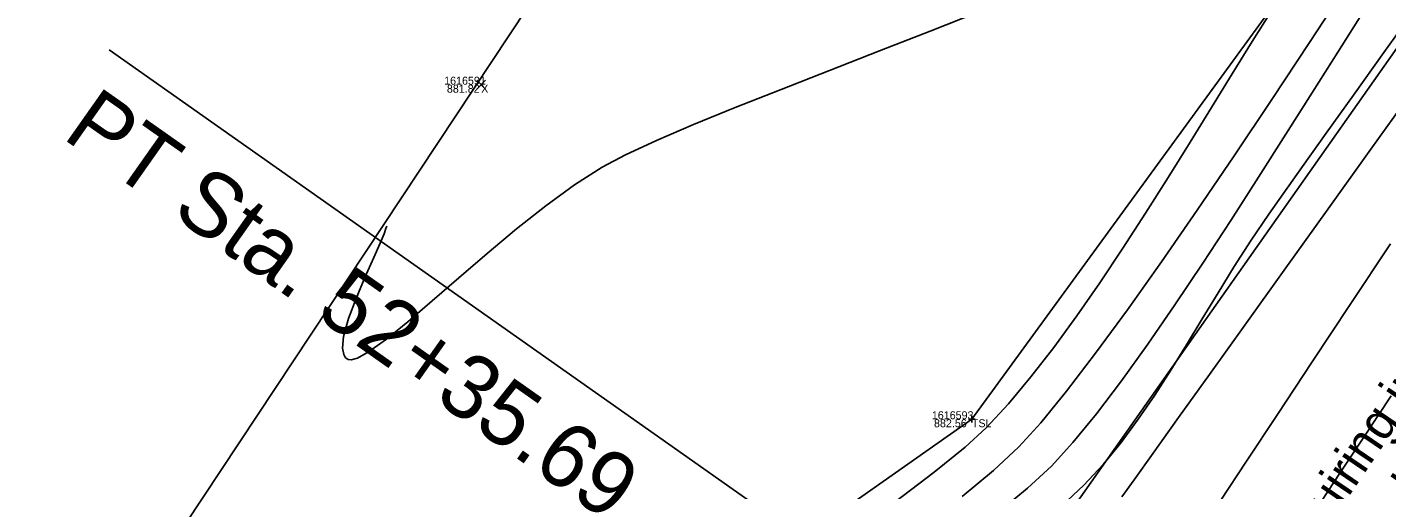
# Model space of a CAD drawing. Extents: x 1957117 to 1971063, y 701601 to 715861.
# Drawn here: x 1963656.2 to 1963715.6, y 707109.6 to 707129.9 of the extents above; entities that cross this region are included whole.
import ezdxf

# ---------------------------------------------------------------- set-up
doc = ezdxf.new("R2010")
doc.units = 0
for name, color, linetype in [('AP_X_Lights', 7, 'Continuous'), ('DT_X_Break_Line', 7, 'Continuous'), ('DT_X_Contour_Major', 7, 'Continuous'), ('DT_X_Contour_Minor', 7, 'Continuous'), ('DT_X_TIN_Hull', 7, 'Continuous'), ('GE_X_CL_20', 7, 'Continuous'), ('PV_P_Drive', 7, 'Continuous'), ('PV_P_Shoulder', 7, 'Continuous'), ('RS_Raster1', 7, 'Continuous'), ('RW_X_Esmt_RR', 7, 'Continuous'), ('RW_X_Text', 7, 'Continuous'), ('SC_Scratch1', 7, 'Continuous'), ('SC_Shading5', 7, 'Continuous')]:
    doc.layers.add(name, color=color, linetype=linetype)

msp = doc.modelspace()

# ---------------------------------------------------------------- linework, layer by layer
at = {"layer": 'AP_X_Lights'}
for p, q in [((1963675.831, 707127.151), (1963676.219, 707127.541)), ((1963675.831, 707127.541), (1963676.219, 707127.151))]:
    msp.add_line(p, q, dxfattribs=at)
at = {"layer": 'DT_X_Break_Line'}
msp.add_lwpolyline([(1963549.31, 706900.902), (1963567.723, 706925.142), (1963581.753, 706948.682), (1963589.114, 706971.765), (1963604.241, 706992.933), (1963630.24, 707037.886), (1963653.883, 707082.082), (1963697.483, 707112.719), (1963727.123, 707153.396), (1963737.102, 707174.095), (1963750.986, 707197.42), (1963762.997, 707214.654), (1963786.295, 707233.762), (1963816.245, 707273.278), (1963881.4, 707289.893)], dxfattribs=at)
at = {"layer": 'DT_X_Contour_Major'}
msp.add_lwpolyline([(1963714.534, 707130.425), (1963713.487, 707128.775), (1963712.376, 707127.015), (1963711.214, 707125.178), (1963710.017, 707123.298), (1963708.8, 707121.407), (1963707.577, 707119.539), (1963706.364, 707117.728), (1963705.175, 707116.005), (1963704.025, 707114.406), (1963702.93, 707112.962), (1963701.903, 707111.707), (1963700.96, 707110.675), (1963699.916, 707109.699), (1963698.721, 707108.72)], dxfattribs=at)
msp.add_lwpolyline([(1963714.534, 707130.425), (1963713.487, 707128.775), (1963712.376, 707127.015), (1963711.214, 707125.178), (1963710.017, 707123.298), (1963708.8, 707121.407), (1963707.577, 707119.539), (1963706.364, 707117.728), (1963705.175, 707116.005), (1963704.025, 707114.406), (1963702.93, 707112.962), (1963701.903, 707111.707), (1963700.96, 707110.675), (1963699.916, 707109.699), (1963698.721, 707108.72)], dxfattribs=at)
at = {"layer": 'DT_X_Contour_Minor'}
for points in [[(1963713.871, 707131.671), (1963712.243, 707129.185), (1963710.596, 707126.694), (1963708.953, 707124.24), (1963707.338, 707121.863), (1963705.774, 707119.604), (1963704.284, 707117.504), (1963702.892, 707115.603), (1963701.621, 707113.944), (1963700.495, 707112.567), (1963699.537, 707111.512), (1963698.428, 707110.473), (1963697.061, 707109.335)], [(1963713.871, 707131.671), (1963712.243, 707129.185), (1963710.596, 707126.694), (1963708.953, 707124.24), (1963707.338, 707121.863), (1963705.774, 707119.604), (1963704.284, 707117.504), (1963702.892, 707115.603), (1963701.621, 707113.944), (1963700.495, 707112.567), (1963699.537, 707111.512), (1963698.428, 707110.473), (1963697.061, 707109.335)], [(1963671.893, 707121.161), (1963671.861, 707121.06), (1963671.778, 707120.829), (1963671.613, 707120.424), (1963671.337, 707119.796), (1963670.945, 707118.918), (1963670.554, 707118.002), (1963670.223, 707117.119), (1963670.008, 707116.337), (1963669.959, 707115.831), (1963670.013, 707115.545), (1963670.099, 707115.406), (1963670.159, 707115.355), (1963670.212, 707115.329), (1963670.347, 707115.317), (1963670.619, 707115.396), (1963671.103, 707115.662), (1963671.879, 707116.22), (1963672.816, 707116.98), (1963673.885, 707117.892), (1963675.053, 707118.906), (1963676.29, 707119.972), (1963677.565, 707121.038), (1963678.847, 707122.056), (1963680.106, 707122.975), (1963681.31, 707123.744), (1963682.34, 707124.285), (1963683.689, 707124.907), (1963685.305, 707125.599), (1963687.139, 707126.348), (1963689.141, 707127.143), (1963691.261, 707127.972), (1963693.45, 707128.824), (1963695.657, 707129.686), (1963697.832, 707130.546)], [(1963671.893, 707121.161), (1963671.861, 707121.06), (1963671.778, 707120.829), (1963671.613, 707120.424), (1963671.337, 707119.796), (1963670.945, 707118.918), (1963670.554, 707118.002), (1963670.223, 707117.119), (1963670.008, 707116.337), (1963669.959, 707115.831), (1963670.013, 707115.545), (1963670.099, 707115.406), (1963670.159, 707115.355), (1963670.212, 707115.329), (1963670.347, 707115.317), (1963670.619, 707115.396), (1963671.103, 707115.662), (1963671.879, 707116.22), (1963672.816, 707116.98), (1963673.885, 707117.892), (1963675.053, 707118.906), (1963676.29, 707119.972), (1963677.565, 707121.038), (1963678.847, 707122.056), (1963680.106, 707122.975), (1963681.31, 707123.744), (1963682.34, 707124.285), (1963683.689, 707124.907), (1963685.305, 707125.599), (1963687.139, 707126.348), (1963689.141, 707127.143), (1963691.261, 707127.972), (1963693.45, 707128.824), (1963695.657, 707129.686), (1963697.832, 707130.546)], [(1963710.576, 707130.551), (1963709.744, 707129.23), (1963708.871, 707127.823), (1963707.962, 707126.35), (1963707.024, 707124.831), (1963706.061, 707123.285), (1963705.079, 707121.733), (1963704.083, 707120.195), (1963703.078, 707118.689), (1963702.07, 707117.236), (1963701.065, 707115.856), (1963700.066, 707114.568), (1963699.081, 707113.392), (1963698.114, 707112.348), (1963697.184, 707111.501), (1963695.841, 707110.409), (1963694.134, 707109.106)], [(1963710.576, 707130.551), (1963709.744, 707129.23), (1963708.871, 707127.823), (1963707.962, 707126.35), (1963707.024, 707124.831), (1963706.061, 707123.285), (1963705.079, 707121.733), (1963704.083, 707120.195), (1963703.078, 707118.689), (1963702.07, 707117.236), (1963701.065, 707115.856), (1963700.066, 707114.568), (1963699.081, 707113.392), (1963698.114, 707112.348), (1963697.184, 707111.501), (1963695.841, 707110.409), (1963694.134, 707109.106)], [(1963716.921, 707130.741), (1963715.494, 707128.749), (1963714.169, 707126.895), (1963712.974, 707125.222), (1963711.939, 707123.768), (1963711.092, 707122.574), (1963710.463, 707121.68), (1963709.694, 707120.545), (1963708.959, 707119.399), (1963708.249, 707118.25), (1963707.555, 707117.106), (1963706.869, 707115.974), (1963706.18, 707114.86), (1963705.48, 707113.774), (1963704.759, 707112.721), (1963704.009, 707111.709), (1963703.22, 707110.746), (1963702.384, 707109.839), (1963701.432, 707108.951)], [(1963716.921, 707130.741), (1963715.494, 707128.749), (1963714.169, 707126.895), (1963712.974, 707125.222), (1963711.939, 707123.768), (1963711.092, 707122.574), (1963710.463, 707121.68), (1963709.694, 707120.545), (1963708.959, 707119.399), (1963708.249, 707118.25), (1963707.555, 707117.106), (1963706.869, 707115.974), (1963706.18, 707114.86), (1963705.48, 707113.774), (1963704.759, 707112.721), (1963704.009, 707111.709), (1963703.22, 707110.746), (1963702.384, 707109.839), (1963701.432, 707108.951)], [(1963716.936, 707127.326), (1963714.93, 707124.528), (1963712.985, 707121.814), (1963711.136, 707119.234), (1963709.419, 707116.837), (1963707.869, 707114.673), (1963706.521, 707112.791), (1963705.411, 707111.241), (1963704.574, 707110.072), (1963704.046, 707109.334)], [(1963716.936, 707127.326), (1963714.93, 707124.528), (1963712.985, 707121.814), (1963711.136, 707119.234), (1963709.419, 707116.837), (1963707.869, 707114.673), (1963706.521, 707112.791), (1963705.411, 707111.241), (1963704.574, 707110.072), (1963704.046, 707109.334)], [(1963715.783, 707120.394), (1963714.023, 707117.735), (1963712.365, 707115.228), (1963710.842, 707112.926), (1963709.49, 707110.881), (1963708.343, 707109.145)], [(1963715.783, 707120.394), (1963714.023, 707117.735), (1963712.365, 707115.228), (1963710.842, 707112.926), (1963709.49, 707110.881), (1963708.343, 707109.145)], [(1963715.822, 707113.748), (1963714.684, 707112.028), (1963713.579, 707110.356), (1963712.522, 707108.756)], [(1963715.822, 707113.748), (1963714.684, 707112.028), (1963713.579, 707110.356), (1963712.522, 707108.756)]]:
    msp.add_lwpolyline(points, dxfattribs=at)
at = {"layer": 'DT_X_TIN_Hull'}
msp.add_lwpolyline([(1963940.142, 707371.501), (1963857.209, 707326.887), (1963847.297, 707313.095), (1963811.321, 707272.33), (1963751.836, 707231.407), (1963753.826, 707219.029), (1963738.818, 707206.839), (1963703.286, 707168.809), (1963648.079, 707085.514)], dxfattribs=at)
at = {"layer": 'GE_X_CL_20'}
msp.add_line((1963712.899, 707091.454), (1963659.751, 707128.874), dxfattribs=at)
at = {"layer": 'PV_P_Drive'}
for p, q in [((1963697.337, 707112.719), (1963697.629, 707112.719)), ((1963697.483, 707112.865), (1963697.483, 707112.573)), ((1963697.483, 707112.719), (1963697.483, 707112.719))]:
    msp.add_line(p, q, dxfattribs=at)
at = {"layer": 'RW_X_Esmt_RR'}
msp.add_lwpolyline([(1963697.364, 707102.392), (1963811.822, 707264.962), (1963799.822, 707265.288), (1964553.531, 708335.813)], dxfattribs=at)
at = {"layer": 'SC_Shading5'}
for points in [[(1963589.678, 706586.994), (1963626.625, 706689.548), (1963651.76, 706746.832), (1963668.09, 706778.596), (1963682.768, 706805.402), (1963734.424, 706911.594), (1963826.849, 707116.717), (1963877.258, 707215.645), (1963964.981, 707354.472), (1964070.526, 707509.355), (1964132.574, 707601.994), (1964163.9, 707642.169), (1964191.2, 707685.167), (1964278.98, 707807.131), (1964326.11, 707874.364), (1964396.427, 707968.962), (1964508.519, 708133.679), (1964655.588, 708336.552), (1964745.319, 708429.172), (1964840.327, 708522.317), (1964988.178, 708660.245), (1965089.796, 708739.041), (1965251.743, 708835.216), (1965415.807, 708922.048), (1965866.2, 709149.38), (1966173.543, 709294.131), (1966283.627, 709338.196), (1966534.003, 709419.214), (1966689.084, 709471.266), (1967008.468, 709641.817), (1967166.677, 709750.124), (1967422.113, 709931.083), (1967818.707, 710198.831), (1968187.021, 710459.852), (1968360.589, 710592.493), (1968496.543, 710707.847), (1968606.427, 710809.378), (1968733.391, 710937.091), (1968807.28, 711025.4), (1968843.008, 711077.094), (1968863.233, 711106.099), (1968909.747, 711171.311), (1968974.133, 711279.559), (1969130.932, 711546.915), (1969247.433, 711744.686), (1969402.714, 712016.424), (1969505.287, 712191.789), (1969666.311, 712460.805), (1969771.586, 712639.896), (1969880.058, 712820.917), (1969964.994, 712955.706), (1969990.005, 713000.084), (1970030.065, 713068.479)], [(1963609.915, 706579.703), (1963646.615, 706681.572), (1963671.193, 706737.585), (1963687.092, 706768.511), (1963701.884, 706795.526), (1963753.906, 706902.469), (1963846.249, 707107.41), (1963895.973, 707204.994), (1963982.966, 707342.667), (1964088.35, 707497.312), (1964150.015, 707589.379), (1964181.502, 707629.761), (1964209.024, 707673.109), (1964296.517, 707794.674), (1964343.552, 707861.772), (1964413.958, 707956.489), (1964526.123, 708121.313), (1964672.104, 708322.686), (1964760.576, 708414.006), (1964855.195, 708506.77), (1965002.134, 708643.847), (1965101.925, 708721.226), (1965262.272, 708816.451), (1965425.685, 708902.939), (1965875.63, 709130.044), (1966182.13, 709274.398), (1966290.944, 709317.954), (1966540.737, 709398.785), (1966697.632, 709451.445), (1967019.644, 709623.399), (1967178.971, 709732.471), (1967434.35, 709913.39), (1967830.945, 710181.14), (1968199.774, 710442.525), (1968374.086, 710575.735), (1968510.806, 710691.739), (1968621.36, 710793.889), (1968749.296, 710922.58), (1968824.413, 711012.355), (1968860.678, 711064.827), (1968880.812, 711093.701), (1968927.778, 711159.547), (1968992.655, 711268.62), (1969149.476, 711536.015), (1969266.039, 711733.891), (1969421.336, 712005.657), (1969523.8, 712180.835), (1969684.812, 712449.831), (1969790.084, 712628.917), (1969898.385, 712809.653), (1969983.474, 712944.685), (1970008.657, 712989.367), (1970048.626, 713057.607)]]:
    msp.add_spline(points, degree=3, dxfattribs=at)

# ---------------------------------------------------------------- texts
at = {"layer": 'GE_X_CL_20'}
msp.add_text('PT Sta. 52+35.69', height=2.8, rotation=324.8523, dxfattribs=at).set_placement((1963657.659, 707125.034))
at = {"layer": 'PV_P_Shoulder'}
for s, p in [('881.82', (1963674.526, 707126.996)), ('882.56', (1963695.827, 707112.369))]:
    msp.add_text(s, height=0.35, dxfattribs=at).set_placement(p)
at = {"layer": 'RS_Raster1'}
for s, p in [('1616591', (1963674.407, 707127.346)), ('1616593', (1963695.733, 707112.719))]:
    msp.add_text(s, height=0.35, dxfattribs=at).set_placement(p)
at = {"layer": 'RW_X_Text'}
for s, p in [('(Known information on RR acquiring interest.)', (1963696.964, 707084.176)), ('A&LE Railway Secy Record P171-A: Year 1873', (1963700.914, 707080.399)), ("(No Deed Found at Recorder's Office.)", (1963705.629, 707082.561)), ('Grantee: A&LE Ry Co. by', (1963704.715, 707090.831))]:
    msp.add_text(s, height=1.6, rotation=55.93957, dxfattribs=at).set_placement(p)
at = {"layer": 'SC_Scratch1'}
for s, p in [('X', (1963676.025, 707126.996)), ('TSL', (1963697.483, 707112.369))]:
    msp.add_text(s, height=0.35, dxfattribs=at).set_placement(p)

doc.saveas('drawing.dxf')
